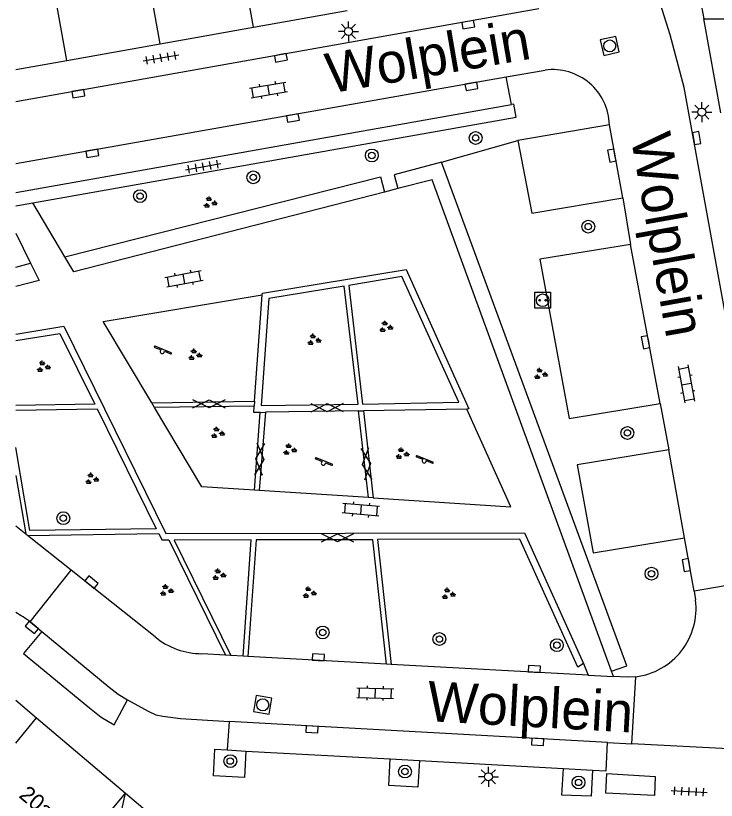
# Model space of a CAD drawing. Extents: x 132998 to 136004, y 396998 to 398512.
# Drawn here: x 133000 to 133043.65, y 398389.83 to 398438.74 of the extents above; entities that cross this region are included whole.
import ezdxf

# ---------------------------------------------------------------- set-up
doc = ezdxf.new("R2010")
doc.units = 0
for name, color, linetype in [('gg-anno-huisnummerreeks BGT', 7, 'Continuous'), ('gg-anno-openbare ruimte label', 7, 'Continuous'), ('gg-bbg-bijgebouw', 7, 'Continuous'), ('gg-bbg-gedigitaliseerde bebouwing', 7, 'Continuous'), ('gg-bbg-gedigitaliseerde bijgebouw', 7, 'Continuous'), ('gg-bbg-hoofdgebouw', 7, 'Continuous'), ('gg-bbg-tussenscheiding', 7, 'Continuous'), ('gg-knt-verharding', 7, 'Continuous'), ('gg-knt-verharding nz', 7, 'Continuous'), ('gt-grn-groengrens', 7, 'Continuous'), ('gt-symb-boom', 7, 'Continuous'), ('gt-symb-gesloten verharding', 7, 'Continuous'), ('gt-symb-groenvak', 7, 'Continuous'), ('gt-symb-klinker verharding', 7, 'Continuous'), ('gt-symb-kolk', 7, 'Continuous'), ('gt-symb-laadpunt elektrisch vervoer', 7, 'Continuous'), ('gt-symb-lichtmast', 7, 'Continuous'), ('gt-symb-rioolschacht', 7, 'Continuous'), ('gt-symb-speelvoorziening', 7, 'Continuous'), ('gt-symb-tegel verharding', 7, 'Continuous')]:
    doc.layers.add(name, color=color, linetype=linetype)

# ---------------------------------------------------------------- blocks, each defined once
blk = doc.blocks.new('gt0-KOLK')
at = {"layer": 'gt-symb-kolk'}
blk.add_lwpolyline([(0, 0), (0.375, 0), (0.375, 0.4), (-0.375, 0.4), (-0.375, 0), (0, 0)], dxfattribs=at)
blk = doc.blocks.new('gt0-BOOM')
at = {"layer": 'gt-symb-boom'}
for radius in [0.4, 0.2]:
    blk.add_circle((0, 0), radius, dxfattribs=at)
blk = doc.blocks.new('gt0-KL1')
at = {"layer": 'gt-symb-klinker verharding'}
for p, q in [((-1.15, 0.3), (1.15, 0.3)), ((-1, -0.3), (-1, 0.3)), ((-0.5, 0.3), (-0.5, 0.45)), ((0, -0.3), (0, 0.3)), ((0.5, 0.3), (0.5, 0.45)), ((1, -0.3), (1, 0.3)), ((-1.15, -0.3), (1.15, -0.3)), ((-0.5, -0.45), (-0.5, -0.3)), ((0.5, -0.45), (0.5, -0.3))]:
    blk.add_line(p, q, dxfattribs=at)
blk = doc.blocks.new('gt0-TEG1')
at = {"layer": 'gt-symb-tegel verharding'}
for p, q in [((-1.125, 0), (1.125, 0)), ((-0.9, -0.25), (-0.9, 0.25)), ((-0.45, -0.25), (-0.45, 0.25)), ((0, -0.25), (0, 0.25)), ((0.45, -0.25), (0.45, 0.25)), ((0.9, -0.25), (0.9, 0.25))]:
    blk.add_line(p, q, dxfattribs=at)
blk = doc.blocks.new('gt0-LMAST')
at = {"layer": 'gt-symb-lichtmast'}
for p, q in [((-0.005, 0.246), (-0.005, 0.621)), ((-0.182, 0.173), (-0.447, 0.438)), ((0.172, 0.173), (0.437, 0.438)), ((-0.255, -0.004), (-0.63, -0.004)), ((-0.182, -0.181), (-0.447, -0.446)), ((-0.005, -0.254), (-0.005, -0.629)), ((0.437, -0.446), (0.172, -0.181)), ((0.245, -0.004), (0.62, -0.004))]:
    blk.add_line(p, q, dxfattribs=at)
blk.add_circle((-0.005, -0.004), 0.25, dxfattribs=at)
blk = doc.blocks.new('gt0-RS')
at = {"layer": 'gt-symb-rioolschacht'}
blk.add_lwpolyline([(-0.5, -0.5), (0.5, -0.5), (0.5, 0.5), (-0.5, 0.5)], close=True, dxfattribs=at)
blk.add_circle((0, 0), 0.375, dxfattribs=at)
blk = doc.blocks.new('gt0-SV')
at = {"layer": 'gt-symb-speelvoorziening'}
for p, q in [((-0.477, 0.255), (-0.08, 0.096)), ((0.542, -0.076), (-0.449, 0.324)), ((0.125, 0.014), (0.515, -0.143))]:
    blk.add_line(p, q, dxfattribs=at)
for centre, radius, start, end in [((-0.466, 0.291), 0.0369, 63.6251, 252.6602), ((-0.002, -0.005), 0.128, 127.6866, 8.5986), ((0.531, -0.111), 0.0363, 243.5085, 72.5436)]:
    blk.add_arc(centre, radius, start, end, dxfattribs=at)
blk = doc.blocks.new('gt0-GRVAK')
at = {"layer": 'gt-symb-groenvak'}
for p, q in [((-0.11, 0.189), (-0.228, 0.24)), ((-0.182, 0.153), (0.088, 0.153)), ((-0.091, 0.211), (-0.156, 0.322)), ((-0.047, 0.214), (-0.047, 0.393)), ((-0.004, 0.211), (0.061, 0.322)), ((0.015, 0.189), (0.133, 0.24)), ((0.262, -0.052), (0.197, 0.059)), ((0.305, -0.049), (0.305, 0.13)), ((0.349, -0.052), (0.414, 0.059)), ((-0.245, -0.228), (-0.363, -0.177)), ((-0.318, -0.264), (-0.047, -0.264)), ((-0.226, -0.206), (-0.291, -0.095)), ((-0.183, -0.203), (-0.183, -0.024)), ((-0.139, -0.206), (-0.074, -0.095)), ((-0.12, -0.228), (-0.002, -0.177)), ((0.243, -0.074), (0.125, -0.023)), ((0.17, -0.11), (0.441, -0.11)), ((0.368, -0.074), (0.486, -0.023))]:
    blk.add_line(p, q, dxfattribs=at)
blk = doc.blocks.new('gt0-LEV')
at = {"layer": 'gt-symb-laadpunt elektrisch vervoer'}
blk.add_lwpolyline([(-0.486, 0.501), (0.486, 0.501), (0.486, -0.499), (-0.486, -0.499)], close=True, dxfattribs=at)
for centre, radius in [((0, 0), 0.393), ((-0.186, 0), 0.0566), ((0.186, 0), 0.0566)]:
    blk.add_circle(centre, radius, dxfattribs=at)
blk = doc.blocks.new('gt0-GESVH1')
at = {"layer": 'gt-symb-gesloten verharding'}
for p, q in [((-0.992, -0.261), (0.008, 0.239)), ((0.008, -0.261), (-0.992, 0.239)), ((0.008, 0.239), (1.008, -0.261)), ((1.008, 0.239), (0.008, -0.261))]:
    blk.add_line(p, q, dxfattribs=at)

msp = doc.modelspace()

# ---------------------------------------------------------------- linework, layer by layer
at = {"layer": 'gg-bbg-bijgebouw'}
msp.add_line((133006.845, 398390.284), (133011.52, 398386.33), dxfattribs=at)
at = {"layer": 'gg-bbg-gedigitaliseerde bebouwing'}
msp.add_line((133000.521, 398382.668), (133006.845, 398390.284), dxfattribs=at)
msp.add_lwpolyline([(133042.87, 398438.55), (133062.025, 398438.553), (133062.902, 398433.131)], dxfattribs=at)
at = {"layer": 'gg-bbg-gedigitaliseerde bijgebouw'}
msp.add_lwpolyline([(133010.472, 398381.926), (133005.258, 398383.099), (133006.845, 398390.284)], dxfattribs=at)
at = {"layer": 'gg-bbg-hoofdgebouw'}
for p, q in [((133014.822, 398438.027), (133020.641, 398439.061)), ((133043.923, 398432.679), (133042.87, 398438.55)), ((133009.003, 398436.992), (133014.822, 398438.027)), ((133003.184, 398435.958), (133009.003, 398436.992)), ((133000, 398435.392), (133003.184, 398435.958)), ((133000, 398396.071), (133001.304, 398394.968)), ((133001.304, 398394.968), (133006.845, 398390.284))]:
    msp.add_line(p, q, dxfattribs=at)
at = {"layer": 'gg-bbg-tussenscheiding'}
for p, q in [((133014.822, 398438.027), (133013.566, 398445.018)), ((133009.003, 398436.992), (133007.749, 398443.984)), ((133003.184, 398435.958), (133001.928, 398442.95)), ((133000, 398393.397), (133001.304, 398394.968))]:
    msp.add_line(p, q, dxfattribs=at)
at = {"layer": 'gg-knt-verharding'}
for p, q in [((133042.087, 398442.91), (133042.87, 398438.55)), ((133000, 398433.389), (133032.59, 398439.184)), ((133030.561, 398434.934), (133032.982, 398435.347)), ((133030.894, 398433.198), (133030.561, 398434.934)), ((133000, 398427.729), (133030.894, 398433.198)), ((133036.989, 398431.935), (133031.273, 398430.96)), ((133023.802, 398427.962), (133022.97, 398427.748)), ((133037.825, 398427.39), (133038.307, 398424.48)), ((133000, 398426.887), (133001.065, 398427.066)), ((133003.065, 398423.717), (133001.065, 398427.066)), ((133000, 398425.18), (133000.923, 398423.304)), ((133014.883, 398414.712), (133015.363, 398421.339)), ((133008.474, 398414.616), (133014.883, 398414.712)), ((133008.651, 398414.319), (133008.474, 398414.616)), ((133014.883, 398414.712), (133014.85, 398414.401)), ((133040.152, 398414.559), (133040.699, 398411.681)), ((133014.85, 398414.401), (133008.651, 398414.319)), ((133014.878, 398409.161), (133015.227, 398414.005)), ((133015.562, 398414.027), (133015.173, 398409.142)), ((133015.227, 398414.005), (133015.562, 398414.027)), ((133021.353, 398414.105), (133015.562, 398414.027)), ((133021.353, 398414.105), (133021.662, 398414.103)), ((133021.984, 398408.703), (133021.353, 398414.105)), ((133028.098, 398414.222), (133021.662, 398414.103)), ((133021.662, 398414.103), (133022.26, 398408.685)), ((133000, 398410.079), (133000.627, 398406.431)), ((133015.173, 398409.142), (133014.878, 398409.161)), ((133021.984, 398408.703), (133015.173, 398409.142)), ((133022.26, 398408.685), (133021.984, 398408.703)), ((133000, 398406.932), (133000.627, 398406.431)), ((133000.736, 398406.344), (133000.627, 398406.431)), ((133003.451, 398404.177), (133000.736, 398406.344)), ((133042.264, 398402.868), (133041.662, 398406.19)), ((133000.893, 398400.952), (133003.451, 398404.177)), ((133008.689, 398400.015), (133003.451, 398404.177)), ((133047.185, 398403.731), (133042.264, 398402.868)), ((133042.264, 398402.868), (133042.355, 398402.316)), ((133000.893, 398400.952), (133001.621, 398400.346)), ((133013.073, 398398.882), (133011.603, 398398.968)), ((133013.408, 398398.863), (133013.073, 398398.882)), ((133014.179, 398398.818), (133013.408, 398398.863)), ((133014.466, 398398.801), (133014.179, 398398.818)), ((133023.105, 398398.313), (133014.466, 398398.801)), ((133035.363, 398398.366), (133035.672, 398397.64)), ((133023.387, 398398.298), (133023.105, 398398.313)), ((133035.672, 398397.64), (133023.387, 398398.298)), ((133037.249, 398397.548), (133037.128, 398397.879)), ((133035.672, 398397.64), (133037.249, 398397.548)), ((133038.39, 398393.351), (133038.627, 398397.531)), ((133013.289, 398394.732), (133013.175, 398392.966)), ((133013.175, 398392.966), (133014.344, 398392.902)), ((133036.875, 398393.44), (133038.39, 398393.351)), ((133051.801, 398392.642), (133038.39, 398393.351)), ((133014.344, 398392.902), (133023.335, 398392.406)), ((133023.335, 398392.406), (133025.147, 398392.306)), ((133025.147, 398392.306), (133034.12, 398391.811)), ((133034.12, 398391.811), (133035.931, 398391.711))]:
    msp.add_line(p, q, dxfattribs=at)
for points in [[(133047.185, 398403.731), (133041.655, 398434.257), (133040.782, 398437.542), (133039.765, 398440.786), (133039.219, 398442.39)], [(133001.065, 398427.066), (133031.17, 398432.408), (133031.035, 398433.216), (133030.894, 398433.198)], [(133031.273, 398430.96), (133032.145, 398426.426), (133037.825, 398427.39)], [(133037.128, 398397.879), (133025.954, 398428.515), (133023.802, 398427.962)], [(133022.97, 398427.748), (133003.627, 398422.777), (133003.065, 398423.717)], [(133038.307, 398424.48), (133032.649, 398423.564), (133034.478, 398413.622), (133040.152, 398414.559)], [(133000.923, 398423.304), (133001.454, 398422.225), (133000, 398421.852)], [(133015.363, 398421.339), (133015.369, 398421.454), (133024.321, 398422.923), (133028.225, 398414.232), (133028.098, 398414.222)], [(133020.751, 398421.923), (133021.609, 398414.532), (133027.6, 398414.641), (133024.049, 398422.491), (133020.751, 398421.923)], [(133015.78, 398421.103), (133015.293, 398414.443), (133021.334, 398414.526), (133020.455, 398421.879), (133015.78, 398421.103)], [(133008.474, 398414.616), (133005.455, 398419.686), (133015.363, 398421.339)], [(133000, 398418.896), (133002.995, 398419.392), (133009.363, 398406.47), (133031.694, 398406.5), (133035.363, 398398.366)], [(133000, 398418.484), (133002.749, 398418.938), (133004.933, 398414.532), (133000, 398414.449)], [(133000, 398414.158), (133005.081, 398414.233), (133008.751, 398406.758), (133000.889, 398406.656), (133000, 398411.83)], [(133014.878, 398409.161), (133011.596, 398409.372), (133008.651, 398414.319)], [(133015.227, 398414.005), (133014.828, 398414.011), (133014.85, 398414.401)], [(133022.26, 398408.685), (133030.846, 398408.132), (133028.098, 398414.222)], [(133040.699, 398411.681), (133034.988, 398410.751), (133035.968, 398405.253), (133041.662, 398406.19)], [(133000.736, 398406.344), (133008.908, 398406.462), (133009.097, 398406.064), (133009.532, 398406.059), (133013.073, 398398.882)], [(133014.179, 398398.818), (133014.676, 398406.063), (133009.87, 398406.055), (133013.408, 398398.863)], [(133023.105, 398398.313), (133022.253, 398406.076), (133014.987, 398406.072), (133014.466, 398398.801)], [(133035.363, 398398.366), (133035.018, 398398.133), (133031.417, 398406.108), (133022.55, 398406.077), (133023.387, 398398.298)], [(133001.621, 398400.346), (133000.482, 398398.99), (133004.591, 398395.595), (133005.327, 398395.016), (133006.126, 398394.527), (133006.973, 398396.089)], [(133038.627, 398397.531), (133038.088, 398397.499), (133037.249, 398397.548)], [(133006.973, 398396.089), (133008.25, 398395.378), (133008.739, 398395.163), (133009.162, 398395.073), (133010.267, 398394.935), (133013.289, 398394.732)], [(133014.344, 398392.902), (133014.253, 398391.247), (133012.318, 398391.36), (133012.409, 398393.008), (133013.175, 398392.966)], [(133035.931, 398391.711), (133036.791, 398391.664), (133036.875, 398393.44)], [(133025.147, 398392.306), (133025.056, 398390.651), (133023.244, 398390.753), (133023.335, 398392.406)], [(133035.931, 398391.711), (133035.841, 398390.081), (133034.029, 398390.152), (133034.12, 398391.811)]]:
    msp.add_lwpolyline(points, dxfattribs=at)
for centre, radius, start, end in [((133033.449, 398431.837), 3.541, 1.5871, 97.5834), ((133038.099, 398401.787), 4.289, 277.0699, 7.0857), ((132997.433, 398396.576), 5.579, 51.6642, 62.5999), ((133011.618, 398403.588), 4.62, 230.6583, 269.815)]:
    msp.add_arc(centre, radius, start, end, dxfattribs=at)
at = {"layer": 'gg-knt-verharding nz'}
for p, q in [((133000, 398429.521), (133030.561, 398434.934)), ((133037.825, 398427.39), (133036.989, 398431.935)), ((133040.152, 398414.559), (133038.307, 398424.48)), ((133041.662, 398406.19), (133040.699, 398411.681)), ((133036.875, 398393.44), (133013.289, 398394.732))]:
    msp.add_line(p, q, dxfattribs=at)
msp.add_lwpolyline([(133001.621, 398400.346), (133005.82, 398396.883), (133006.388, 398396.445), (133006.973, 398396.089)], dxfattribs=at)
at = {"layer": 'gt-grn-groengrens'}
for p, q in [((133026.53, 398429.605), (133031.273, 398430.96)), ((133000, 398423.066), (133000.923, 398423.304))]:
    msp.add_line(p, q, dxfattribs=at)
for points in [[(133026.53, 398429.605), (133023.583, 398428.816), (133023.802, 398427.962)], [(133037.128, 398397.879), (133038.067, 398398.221), (133026.53, 398429.605)], [(133003.065, 398423.717), (133022.729, 398428.687), (133022.97, 398427.748)], [(133036.773, 398390.27), (133036.829, 398391.492), (133039.846, 398391.322), (133039.802, 398390.119), (133036.773, 398390.27)]]:
    msp.add_lwpolyline(points, dxfattribs=at)

# ---------------------------------------------------------------- block references
at = {"layer": 'gt-symb-boom'}
for p in [(133028.654, 398431.121), (133022.187, 398430.028), (133014.801, 398428.666), (133007.747, 398427.495), (133035.67, 398425.594), (133038.107, 398412.731), (133002.964, 398407.417), (133039.609, 398403.954), (133019.127, 398400.29), (133026.395, 398399.88), (133033.715, 398399.5), (133013.367, 398392.273), (133024.249, 398391.623), (133035.066, 398390.942)]:
    msp.add_blockref('gt0-BOOM', p, dxfattribs=at)
at = {"layer": 'gt-symb-gesloten verharding'}
for p in [(133012.036, 398414.559), (133020.038, 398406.21)]:
    msp.add_blockref('gt0-GESVH1', p, dxfattribs=at)
for p, rotation in [((133019.393, 398414.317), 0.05729576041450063), ((133015.188, 398411.095), 85.4123743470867), ((133021.869, 398410.809), -83.68511557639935)]:
    msp.add_blockref('gt0-GESVH1', p, dxfattribs=dict(at, rotation=rotation))
at = {"layer": 'gt-symb-groenvak'}
for p in [(133012.091, 398427.086), (133023.044, 398419.333), (133018.563, 398418.53), (133011.145, 398417.598), (133001.706, 398416.852), (133032.685, 398416.4), (133012.558, 398412.728), (133017.056, 398411.682), (133024.06, 398411.431), (133004.723, 398409.861), (133012.64, 398403.885), (133009.378, 398402.908), (133018.273, 398402.766), (133026.933, 398402.692)]:
    msp.add_blockref('gt0-GRVAK', p, dxfattribs=at)
at = {"layer": 'gt-symb-klinker verharding'}
for p, rotation in [((133015.756, 398434.113), 9.725965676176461), ((133010.486, 398422.342), 10.714643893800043), ((133041.783, 398415.787), -79.56697526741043), ((133021.499, 398407.943), 175.24111432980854), ((133022.402, 398396.504), -1.4320961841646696)]:
    msp.add_blockref('gt0-KL1', p, dxfattribs=dict(at, rotation=rotation))
at = {"layer": 'gt-symb-kolk'}
for p, rotation in [((133028.157, 398438.374), -169.9820655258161), ((133016.49, 398436.312), -169.98206552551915), ((133028.358, 398434.53), -169.63367739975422), ((133003.866, 398434.076), -169.92566727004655), ((133017.237, 398432.558), -169.925667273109), ((133042.225, 398431.079), -79.80279442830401), ((133004.737, 398430.364), -170.0384834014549), ((133037.332, 398430.053), 100.48938981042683), ((133039.435, 398418.425), 100.48938981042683), ((133041.973, 398404.529), 99.96151659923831), ((133004.591, 398403.273), -38.46294706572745), ((133001.124, 398400.764), 140.8839108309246), ((133018.834, 398398.546), -3.094058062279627), ((133032.303, 398397.812), -2.9224726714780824), ((133018.473, 398394.456), 176.84560781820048), ((133032.538, 398393.675), 176.905941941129)]:
    msp.add_blockref('gt0-KOLK', p, dxfattribs=dict(at, rotation=rotation))
at = {"layer": 'gt-symb-laadpunt elektrisch vervoer'}
msp.add_blockref('gt0-LEV', (133032.829, 398420.999), dxfattribs=at)
at = {"layer": 'gt-symb-lichtmast'}
for p in [(133020.735, 398437.766), (133042.75, 398432.733), (133029.455, 398391.3)]:
    msp.add_blockref('gt0-LMAST', p, dxfattribs=at)
at = {"layer": 'gt-symb-rioolschacht'}
for p, rotation in [((133037.007, 398436.855), -167.17287658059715), ((133015.39, 398395.78), 170.49998940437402)]:
    msp.add_blockref('gt0-RS', p, dxfattribs=dict(at, rotation=rotation))
at = {"layer": 'gt-symb-speelvoorziening'}
for p in [(133009.136, 398417.808), (133019.169, 398410.855), (133025.45, 398410.989)]:
    msp.add_blockref('gt0-SV', p, dxfattribs=at)
at = {"layer": 'gt-symb-tegel verharding'}
for p, rotation in [((133009.052, 398436.111), 9.613025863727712), ((133011.681, 398429.329), 9.905079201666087), ((133041.951, 398390.379), -3.0368689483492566)]:
    msp.add_blockref('gt0-TEG1', p, dxfattribs=dict(at, rotation=rotation))

# ---------------------------------------------------------------- texts
at = {"layer": 'gg-anno-huisnummerreeks BGT'}
msp.add_text('20a', height=1, rotation=319.8, dxfattribs=at).set_placement((133000.141, 398390.058))
at = {"layer": 'gg-anno-openbare ruimte label'}
for rotation, p in [(9.8, (133019.566, 398433.887)), (280.1, (133038.306, 398431.187)), (356.8, (133025.593, 398394.769))]:
    msp.add_text('Wolplein', height=2.5, rotation=rotation, dxfattribs=at).set_placement(p)

doc.saveas('drawing.dxf')
